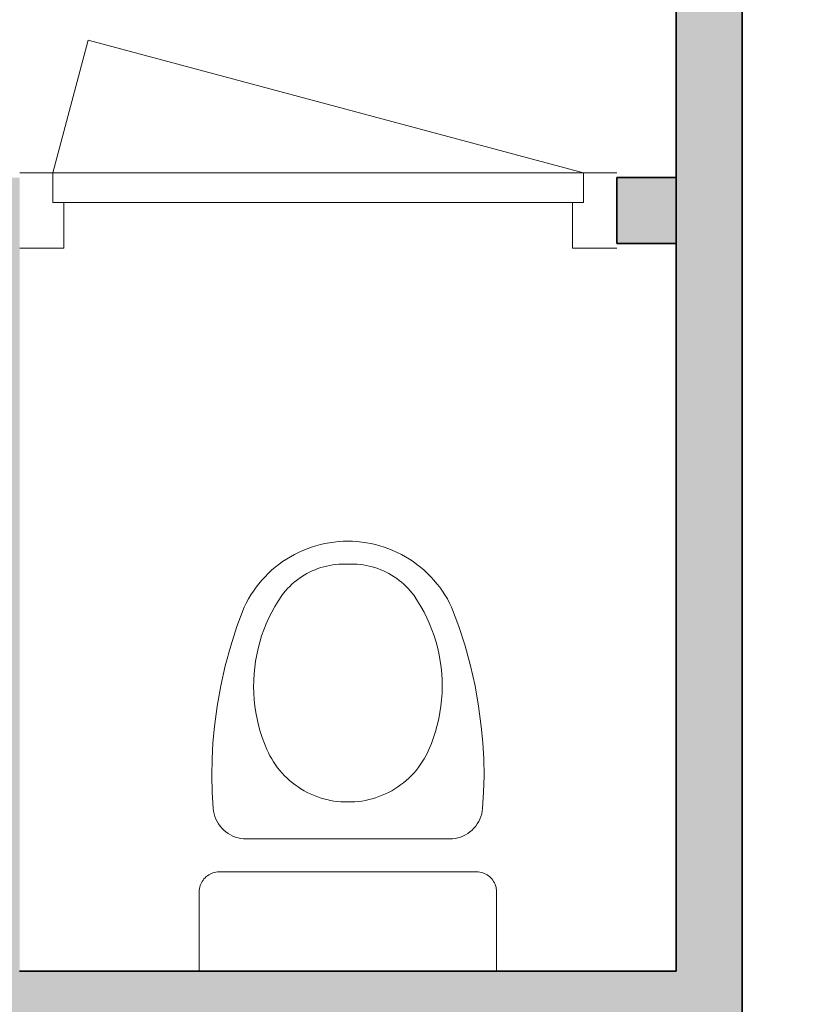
# Model space of a CAD drawing. Header units: millimetres. Extents: x -13022 to 1371524, y -38729 to 632593.
# Tile 278 of 381: x 642598 to 643792, y 578471 to 579960. Entities that reach past the tile are written whole.
import ezdxf

# ---------------------------------------------------------------- set-up
doc = ezdxf.new("R2010")
doc.units = ezdxf.units.MM
doc.header["$LTSCALE"] = 35
for name, color, linetype, lineweight in [('A LIJN 1', 1, 'Continuous', 20), ('A LIJN 2', 2, 'Continuous', 35), ('A LIJN 5', 5, 'Continuous', 13), ('A LIJN 9', 252, 'Continuous', 18)]:
    doc.layers.add(name, color=color, linetype=linetype, lineweight=lineweight)

msp = doc.modelspace()

# ---------------------------------------------------------------- hatches: boundary and pattern name
at = {"layer": 'A LIJN 9', "ltscale": 0.1}
h = msp.add_hatch(color=256, dxfattribs=at)
h.dxf.hatch_style = 1
h.paths.add_polyline_path([(640317.956, 581837.86), (639317.95, 581837.858), (639217.95, 581837.86), (639217.95, 581697.858), (638165.941, 581697.856), (638165.941, 581597.855), (639217.95, 581597.857), (639217.949, 578421.738), (643691.869, 578421.715), (643691.933, 581607.86), (643791.941, 581607.86), (643791.941, 581837.86), (643691.869, 581837.86), (643591.938, 581837.862), (642591.869, 581837.86), (642591.869, 581737.86), (642591.869, 581204.724), (643591.925, 581204.702), (643591.871, 578521.715), (642598.37, 578521.72), (642598.37, 579721.687), (642498.369, 579721.687), (642498.369, 578521.721), (641504.866, 578521.726), (641504.868, 581737.86), (641571.868, 581737.86), (641571.868, 581837.86), (641337.952, 581837.86), (641337.952, 581737.86), (641404.867, 581737.86), (641404.865, 578521.727), (640411.429, 578521.732), (640411.429, 579721.734), (640311.429, 579721.734), (640311.429, 578521.732), (639317.949, 578521.738), (639317.95, 581204.739), (640317.95, 581204.735), (640317.95, 581737.86)])
h.paths.add_polyline_path([(640217.95, 581737.86), (640217.95, 581304.735), (639317.95, 581304.74), (639317.95, 581737.858)], flags=16)
h.paths.add_polyline_path([(642691.87, 581737.86), (643591.936, 581737.86), (643591.927, 581304.703), (642691.87, 581304.723)], flags=16)
h = msp.add_hatch(color=256, dxfattribs=at)
h.dxf.hatch_style = 1
h.paths.add_polyline_path([(641594.894, 579721.679), (641504.866, 579721.679), (641504.866, 579621.679), (641594.894, 579621.679)])
h.paths.add_polyline_path([(643591.895, 579721.684), (643501.896, 579721.686), (643501.894, 579621.686), (643591.893, 579621.684)])

# ---------------------------------------------------------------- linework, layer by layer
at = {"layer": 'A LIJN 1', "linetype": 'Continuous'}
for points, invisible_edges in [([(643041.187, 579126.802), (643026.894, 579157.764), (643033.395, 579160.392)], 13), ([(643049.746, 579130.268), (643033.395, 579160.392), (643039.996, 579162.755)], 13), ([(643045.432, 579128.62), (643033.395, 579160.392), (643049.746, 579130.268)], 3), ([(643041.187, 579126.802), (643033.395, 579160.392), (643045.432, 579128.62)], 3), ([(643054.121, 579131.745), (643039.996, 579162.755), (643046.688, 579164.85)], 13), ([(643049.746, 579130.268), (643039.996, 579162.755), (643054.121, 579131.745)], 3), ([(643053.46, 579166.672), (643058.551, 579133.049), (643046.688, 579164.85)], 3), ([(643058.551, 579133.049), (643054.121, 579131.745), (643046.688, 579164.85)], 14), ([(643053.46, 579166.672), (643060.299, 579168.219), (643063.028, 579134.178)], 14), ([(643053.46, 579166.672), (643063.028, 579134.178), (643058.551, 579133.049)], 13), ([(643067.547, 579135.129), (643060.299, 579168.219), (643067.196, 579169.488)], 13), ([(643067.547, 579135.129), (643063.028, 579134.178), (643060.299, 579168.219)], 14), ([(643067.196, 579169.488), (643074.138, 579170.477), (643076.679, 579136.495)], 14), ([(643067.196, 579169.488), (643076.679, 579136.495), (643072.1, 579135.902)], 13), ([(643067.547, 579135.129), (643067.196, 579169.488), (643072.1, 579135.902)], 3), ([(643081.278, 579136.907), (643074.138, 579170.477), (643081.114, 579171.184)], 13), ([(643081.278, 579136.907), (643076.679, 579136.495), (643074.138, 579170.477)], 14), ([(643088.114, 579171.61), (643085.89, 579137.138), (643081.114, 579171.184)], 3), ([(643081.278, 579136.907), (643081.114, 579171.184), (643085.89, 579137.138)], 3), ([(643088.114, 579171.61), (643090.507, 579137.187), (643085.89, 579137.138)], 13), ([(643088.114, 579171.61), (643095.124, 579171.751), (643090.507, 579137.187)], 14), ([(643090.507, 579137.187), (643095.124, 579171.751), (643095.123, 579137.054)], 3), ([(643095.123, 579137.054), (643095.124, 579171.751), (643099.741, 579137.187)], 3), ([(643102.135, 579171.61), (643099.741, 579137.187), (643095.124, 579171.751)], 3), ([(643102.135, 579171.61), (643104.359, 579137.138), (643099.741, 579137.187)], 13), ([(643102.135, 579171.61), (643109.135, 579171.184), (643104.359, 579137.138)], 14), ([(643104.359, 579137.138), (643109.135, 579171.184), (643108.971, 579136.907)], 3), ([(643108.971, 579136.907), (643109.135, 579171.184), (643116.111, 579170.477)], 13), ([(643108.971, 579136.907), (643116.111, 579170.477), (643113.569, 579136.495)], 3), ([(643123.053, 579169.488), (643113.569, 579136.495), (643116.111, 579170.477)], 3), ([(643123.053, 579169.488), (643118.149, 579135.902), (643113.569, 579136.495)], 13), ([(643123.053, 579169.488), (643122.702, 579135.129), (643118.149, 579135.902)], 13), ([(643129.95, 579168.219), (643122.702, 579135.129), (643123.053, 579169.488)], 3), ([(643129.95, 579168.219), (643127.22, 579134.178), (643122.702, 579135.129)], 13), ([(643129.95, 579168.219), (643136.788, 579166.672), (643127.22, 579134.178)], 14), ([(643127.22, 579134.178), (643136.788, 579166.672), (643131.698, 579133.049)], 3), ([(643143.56, 579164.85), (643131.698, 579133.049), (643136.788, 579166.672)], 3), ([(643143.56, 579164.85), (643136.127, 579131.745), (643131.698, 579133.049)], 13), ([(643143.56, 579164.85), (643150.252, 579162.755), (643136.127, 579131.745)], 14), ([(643140.503, 579130.268), (643136.127, 579131.745), (643150.252, 579162.755)], 14), ([(643140.503, 579130.268), (643150.252, 579162.755), (643156.854, 579160.392)], 13), ([(643144.816, 579128.62), (643140.503, 579130.268), (643156.854, 579160.392)], 14), ([(643144.816, 579128.62), (643156.854, 579160.392), (643149.061, 579126.802)], 3), ([(643163.355, 579157.764), (643149.061, 579126.802), (643156.854, 579160.392)], 3), ([(642996.267, 579140.813), (643002.109, 579144.693), (643021.21, 579115.298)], 14), ([(643008.101, 579148.334), (643025.018, 579117.91), (643002.109, 579144.693)], 3), ([(643025.018, 579117.91), (643021.21, 579115.298), (643002.109, 579144.693)], 14), ([(643014.236, 579151.73), (643028.926, 579120.37), (643008.101, 579148.334)], 3), ([(643008.101, 579148.334), (643028.926, 579120.37), (643025.018, 579117.91)], 13), ([(643020.504, 579154.875), (643032.927, 579122.675), (643014.236, 579151.73)], 3), ([(643014.236, 579151.73), (643032.927, 579122.675), (643028.926, 579120.37)], 13), ([(643020.504, 579154.875), (643026.894, 579157.764), (643037.017, 579124.82)], 14), ([(643020.504, 579154.875), (643037.017, 579124.82), (643032.927, 579122.675)], 13), ([(643041.187, 579126.802), (643037.017, 579124.82), (643026.894, 579157.764)], 14), ([(643163.355, 579157.764), (643153.232, 579124.82), (643149.061, 579126.802)], 13), ([(643163.355, 579157.764), (643169.744, 579154.875), (643153.232, 579124.82)], 14), ([(643157.321, 579122.675), (643153.232, 579124.82), (643169.744, 579154.875)], 14), ([(643157.321, 579122.675), (643169.744, 579154.875), (643176.012, 579151.73)], 13), ([(643157.321, 579122.675), (643176.012, 579151.73), (643161.323, 579120.37)], 3), ([(643161.323, 579120.37), (643176.012, 579151.73), (643182.147, 579148.334)], 13), ([(643161.323, 579120.37), (643182.147, 579148.334), (643165.231, 579117.91)], 3), ([(643165.231, 579117.91), (643182.147, 579148.334), (643188.14, 579144.693)], 13), ([(643169.039, 579115.298), (643165.231, 579117.91), (643188.14, 579144.693)], 14), ([(643169.039, 579115.298), (643188.14, 579144.693), (643193.981, 579140.813)], 13), ([(642985.081, 579132.36), (643007.092, 579103.415), (642979.752, 579127.802)], 3), ([(642985.081, 579132.36), (642990.588, 579136.7), (643010.444, 579106.592)], 14), ([(642985.081, 579132.36), (643010.444, 579106.592), (643007.092, 579103.415)], 13), ([(643013.917, 579109.634), (642990.588, 579136.7), (642996.267, 579140.813)], 13), ([(643010.444, 579106.592), (642990.588, 579136.7), (643013.917, 579109.634)], 3), ([(643017.508, 579112.538), (642996.267, 579140.813), (643021.21, 579115.298)], 3), ([(643013.917, 579109.634), (642996.267, 579140.813), (643017.508, 579112.538)], 3), ([(643172.741, 579112.538), (643169.039, 579115.298), (643193.981, 579140.813)], 14), ([(643172.741, 579112.538), (643193.981, 579140.813), (643176.331, 579109.634)], 3), ([(643176.331, 579109.634), (643193.981, 579140.813), (643199.66, 579136.7)], 13), ([(643176.331, 579109.634), (643199.66, 579136.7), (643179.805, 579106.592)], 3), ([(643179.805, 579106.592), (643199.66, 579136.7), (643205.168, 579132.36)], 13), ([(643183.156, 579103.415), (643179.805, 579106.592), (643205.168, 579132.36)], 14), ([(643183.156, 579103.415), (643205.168, 579132.36), (643210.496, 579127.802)], 13), ([(642964.932, 579112.887), (642969.67, 579118.057), (642995.013, 579089.465)], 14), ([(642974.612, 579123.032), (643000.778, 579096.678), (642969.67, 579118.057)], 3), ([(642997.825, 579093.128), (642969.67, 579118.057), (643000.778, 579096.678)], 3), ([(642997.825, 579093.128), (642995.013, 579089.465), (642969.67, 579118.057)], 14), ([(642979.752, 579127.802), (643003.869, 579100.109), (642974.612, 579123.032)], 3), ([(642974.612, 579123.032), (643003.869, 579100.109), (643000.778, 579096.678)], 13), ([(642979.752, 579127.802), (643007.092, 579103.415), (643003.869, 579100.109)], 13), ([(643186.379, 579100.109), (643183.156, 579103.415), (643210.496, 579127.802)], 14), ([(643186.379, 579100.109), (643210.496, 579127.802), (643215.636, 579123.032)], 13), ([(643186.379, 579100.109), (643215.636, 579123.032), (643189.47, 579096.678)], 3), ([(643215.636, 579123.032), (643220.578, 579118.057), (643189.47, 579096.678)], 14), ([(643220.578, 579118.057), (643192.424, 579093.128), (643189.47, 579096.678)], 13), ([(643220.578, 579118.057), (643195.235, 579089.465), (643192.424, 579093.128)], 13), ([(643220.578, 579118.057), (643225.316, 579112.887), (643195.235, 579089.465)], 14), ([(642989.626, 579081.316), (642952.027, 579096.289), (642956.104, 579101.994)], 13), ([(642960.408, 579107.53), (642989.626, 579081.316), (642956.104, 579101.994)], 3), ([(642960.408, 579107.53), (642964.932, 579112.887), (642995.013, 579089.465)], 14), ([(642960.408, 579107.53), (642995.013, 579089.465), (642989.626, 579081.316)], 13), ([(643229.84, 579107.53), (643195.235, 579089.465), (643225.316, 579112.887)], 3), ([(643229.84, 579107.53), (643200.623, 579081.316), (643195.235, 579089.465)], 13), ([(643229.84, 579107.53), (643234.144, 579101.994), (643200.623, 579081.316)], 14), ([(643200.623, 579081.316), (643234.144, 579101.994), (643238.221, 579096.289)], 13), ([(642941.226, 579078.25), (642944.582, 579084.407), (642979.868, 579064.397)], 14), ([(642948.185, 579090.423), (642979.868, 579064.397), (642944.582, 579084.407)], 3), ([(642948.185, 579090.423), (642952.027, 579096.289), (642984.575, 579072.956)], 14), ([(642948.185, 579090.423), (642984.575, 579072.956), (642979.868, 579064.397)], 13), ([(642989.626, 579081.316), (642984.575, 579072.956), (642952.027, 579096.289)], 14), ([(643205.673, 579072.956), (643200.623, 579081.316), (643238.221, 579096.289)], 14), ([(643205.673, 579072.956), (643238.221, 579096.289), (643242.064, 579090.423)], 13), ([(643205.673, 579072.956), (643242.064, 579090.423), (643210.381, 579064.397)], 3), ([(643242.064, 579090.423), (643245.666, 579084.407), (643210.381, 579064.397)], 14), ([(643249.022, 579078.25), (643210.381, 579064.397), (643245.666, 579084.407)], 3), ([(642971.515, 579046.741), (642927.246, 579042.859), (642938.121, 579071.963)], 13), ([(642941.226, 579078.25), (642975.512, 579055.654), (642938.121, 579071.963)], 3), ([(642971.515, 579046.741), (642938.121, 579071.963), (642975.512, 579055.654)], 3), ([(642941.226, 579078.25), (642979.868, 579064.397), (642975.512, 579055.654)], 13), ([(643249.022, 579078.25), (643214.736, 579055.654), (643210.381, 579064.397)], 13), ([(643249.022, 579078.25), (643252.128, 579071.963), (643214.736, 579055.654)], 14), ([(643218.734, 579046.741), (643214.736, 579055.654), (643252.128, 579071.963)], 14), ([(643218.734, 579046.741), (643252.128, 579071.963), (643263.002, 579042.859)], 13), ([(642961.739, 579019.134), (642917.709, 579013.29), (642927.246, 579042.859)], 13), ([(642971.515, 579046.741), (642967.883, 579037.674), (642927.246, 579042.859)], 14), ([(642961.739, 579019.134), (642927.246, 579042.859), (642964.623, 579028.466)], 3), ([(642927.246, 579042.859), (642967.883, 579037.674), (642964.623, 579028.466)], 13), ([(643218.734, 579046.741), (643263.002, 579042.859), (643222.365, 579037.673)], 3), ([(643263.002, 579042.859), (643225.625, 579028.466), (643222.365, 579037.673)], 13), ([(643228.509, 579019.134), (643225.625, 579028.466), (643263.002, 579042.859)], 14), ([(643228.509, 579019.134), (643263.002, 579042.859), (643272.539, 579013.29)], 13), ([(642955.394, 578990.541), (642909.531, 578983.317), (642917.709, 579013.29)], 13), ([(642961.739, 579019.134), (642959.238, 579009.691), (642917.709, 579013.29)], 14), ([(642955.394, 578990.541), (642917.709, 579013.29), (642957.122, 579000.155)], 3), ([(642959.238, 579009.691), (642957.122, 579000.155), (642917.709, 579013.29)], 14), ([(643231.011, 579009.691), (643228.509, 579019.134), (643272.539, 579013.29)], 14), ([(643231.011, 579009.691), (643272.539, 579013.29), (643233.127, 579000.155)], 3), ([(643234.854, 578990.541), (643233.127, 579000.155), (643272.539, 579013.29)], 14), ([(643234.854, 578990.541), (643272.539, 579013.29), (643280.718, 578983.317)], 13), ([(642952.573, 578961.39), (642902.727, 578953.002), (642909.531, 578983.317)], 13), ([(642955.394, 578990.541), (642954.059, 578980.865), (642909.531, 578983.317)], 14), ([(642954.059, 578980.865), (642953.118, 578971.143), (642909.531, 578983.317)], 14), ([(642953.118, 578971.143), (642952.573, 578961.39), (642909.531, 578983.317)], 14), ([(643236.189, 578980.865), (643234.854, 578990.541), (643280.718, 578983.317)], 14), ([(643236.189, 578980.865), (643280.718, 578983.317), (643237.131, 578971.143)], 3), ([(643280.718, 578983.317), (643237.676, 578961.39), (643237.131, 578971.143)], 13), ([(643280.718, 578983.317), (643287.521, 578953.002), (643237.676, 578961.39)], 14), ([(642953.317, 578932.112), (642897.313, 578922.409), (642902.727, 578953.002)], 13), ([(642952.573, 578961.39), (642952.424, 578951.623), (642902.727, 578953.002)], 14), ([(642952.672, 578941.859), (642902.727, 578953.002), (642952.424, 578951.623)], 3), ([(642953.317, 578932.112), (642902.727, 578953.002), (642952.672, 578941.859)], 3), ([(643237.576, 578941.859), (643287.521, 578953.002), (643236.932, 578932.112)], 3), ([(643287.521, 578953.002), (643292.936, 578922.409), (643236.932, 578932.112)], 14), ([(643237.576, 578941.859), (643237.824, 578951.623), (643287.521, 578953.002)], 14), ([(643237.824, 578951.623), (643237.676, 578961.39), (643287.521, 578953.002)], 14), ([(642955.79, 578912.737), (642893.299, 578891.6), (642897.313, 578922.409)], 13), ([(642953.317, 578932.112), (642954.357, 578922.399), (642897.313, 578922.409)], 14), ([(642955.79, 578912.737), (642897.313, 578922.409), (642954.357, 578922.399)], 3), ([(643235.891, 578922.399), (643292.936, 578922.409), (643234.457, 578912.737)], 3), ([(643234.457, 578912.737), (643292.936, 578922.409), (643296.949, 578891.6)], 13), ([(643235.891, 578922.399), (643236.932, 578932.112), (643292.936, 578922.409)], 14), ([(642955.79, 578912.737), (642957.616, 578903.141), (642893.299, 578891.6)], 14), ([(643232.633, 578903.141), (643234.457, 578912.737), (643296.949, 578891.6)], 14), ([(642962.427, 578884.212), (642890.901, 578866.857), (642893.299, 578891.6)], 13), ([(642959.829, 578893.628), (642893.299, 578891.6), (642957.616, 578903.141)], 3), ([(642959.829, 578893.628), (642962.427, 578884.212), (642893.299, 578891.6)], 14), ([(643227.821, 578884.212), (643230.419, 578893.628), (643296.949, 578891.6)], 14), ([(643299.347, 578866.857), (643227.821, 578884.212), (643296.949, 578891.6)], 3), ([(643232.633, 578903.141), (643296.949, 578891.6), (643230.419, 578893.628)], 3), ([(642965.406, 578874.909), (642890.901, 578866.857), (642962.427, 578884.212)], 3), ([(642965.406, 578874.909), (642968.76, 578865.735), (642890.901, 578866.857)], 14), ([(643299.347, 578866.857), (643221.488, 578865.735), (643224.843, 578874.909)], 13), ([(643299.347, 578866.857), (643224.843, 578874.909), (643227.821, 578884.212)], 13), ([(642889.501, 578842.039), (642890.901, 578866.857), (642968.76, 578865.735)], 14), ([(642972.485, 578856.705), (642889.501, 578842.039), (642968.76, 578865.735)], 3), ([(643300.748, 578842.039), (643217.765, 578856.705), (643221.488, 578865.735)], 13), ([(643299.347, 578866.857), (643300.748, 578842.039), (643221.488, 578865.735)], 14), ([(642977.151, 578847.113), (642889.101, 578817.184), (642974.721, 578851.862)], 3), ([(642889.501, 578842.039), (642974.721, 578851.862), (642889.101, 578817.184)], 3), ([(642979.77, 578842.466), (642889.101, 578817.184), (642977.151, 578847.113)], 3), ([(642972.485, 578856.705), (642974.721, 578851.862), (642889.501, 578842.039)], 14), ([(643301.147, 578817.184), (643210.479, 578842.466), (643213.098, 578847.113)], 13), ([(643301.147, 578817.184), (643213.098, 578847.113), (643215.527, 578851.862)], 13), ([(643300.748, 578842.039), (643215.527, 578851.862), (643217.765, 578856.705)], 13), ([(643301.147, 578817.184), (643215.527, 578851.862), (643300.748, 578842.039)], 3), ([(642979.77, 578842.466), (642982.574, 578837.929), (642889.101, 578817.184)], 14), ([(642985.558, 578833.507), (642889.101, 578817.184), (642982.574, 578837.929)], 3), ([(642889.703, 578792.333), (642889.101, 578817.184), (642985.558, 578833.507)], 14), ([(642889.703, 578792.333), (642985.558, 578833.507), (642988.719, 578829.21)], 13), ([(643201.529, 578829.21), (643204.69, 578833.507), (643300.546, 578792.333)], 14), ([(643301.147, 578817.184), (643204.69, 578833.507), (643207.674, 578837.929)], 13), ([(643301.147, 578817.184), (643300.546, 578792.333), (643204.69, 578833.507)], 14), ([(643301.147, 578817.184), (643207.674, 578837.929), (643210.479, 578842.466)], 13), ([(642889.703, 578792.333), (642988.719, 578829.21), (642992.05, 578825.044)], 13), ([(642889.703, 578792.333), (642992.05, 578825.044), (642995.546, 578821.015)], 13), ([(642891.304, 578767.527), (642889.703, 578792.333), (642995.546, 578821.015)], 14), ([(642995.546, 578821.015), (642999.202, 578817.13), (642941.132, 578721.679)], 14), ([(642999.202, 578817.13), (643003.011, 578813.395), (642941.132, 578721.679)], 14), ([(643187.238, 578813.395), (643191.047, 578817.13), (643249.117, 578721.679)], 14), ([(643194.702, 578821.015), (643249.117, 578721.679), (643191.047, 578817.13)], 3), ([(643194.702, 578821.015), (643198.198, 578825.044), (643300.546, 578792.333)], 14), ([(643194.702, 578821.015), (643300.546, 578792.333), (643298.945, 578767.527)], 13), ([(643198.198, 578825.044), (643201.529, 578829.21), (643300.546, 578792.333)], 14), ([(642941.132, 578721.679), (643003.011, 578813.395), (643006.967, 578809.817)], 13), ([(642941.132, 578721.679), (643006.967, 578809.817), (643011.064, 578806.401)], 13), ([(642941.132, 578721.679), (643011.064, 578806.401), (643015.295, 578803.153)], 13), ([(642941.132, 578721.679), (643015.295, 578803.153), (643019.654, 578800.078)], 13), ([(643174.953, 578803.153), (643249.117, 578721.679), (643170.594, 578800.078)], 3), ([(643179.185, 578806.401), (643249.117, 578721.679), (643174.953, 578803.153)], 3), ([(643179.185, 578806.401), (643183.282, 578809.817), (643249.117, 578721.679)], 14), ([(643187.238, 578813.395), (643249.117, 578721.679), (643183.282, 578809.817)], 3), ([(643024.134, 578797.182), (642941.132, 578721.679), (643019.654, 578800.078)], 3), ([(643024.134, 578797.182), (643028.726, 578794.467), (642941.132, 578721.679)], 14), ([(643033.423, 578791.94), (642941.132, 578721.679), (643028.726, 578794.467)], 3), ([(643033.423, 578791.94), (643038.219, 578789.605), (642941.132, 578721.679)], 14), ([(643043.105, 578787.464), (642941.132, 578721.679), (643038.219, 578789.605)], 3), ([(643043.105, 578787.464), (643048.073, 578785.522), (642941.132, 578721.679)], 14), ([(643142.176, 578785.522), (643147.143, 578787.464), (643249.117, 578721.679)], 14), ([(643152.029, 578789.605), (643249.117, 578721.679), (643147.143, 578787.464)], 3), ([(643152.029, 578789.605), (643156.825, 578791.94), (643249.117, 578721.679)], 14), ([(643161.523, 578794.467), (643249.117, 578721.679), (643156.825, 578791.94)], 3), ([(643161.523, 578794.467), (643166.115, 578797.182), (643249.117, 578721.679)], 14), ([(643170.594, 578800.078), (643249.117, 578721.679), (643166.115, 578797.182)], 3), ([(643053.116, 578783.781), (642941.132, 578721.679), (643048.073, 578785.522)], 3), ([(643053.116, 578783.781), (643058.224, 578782.246), (642941.132, 578721.679)], 14), ([(643058.224, 578782.246), (643063.39, 578780.917), (642941.132, 578721.679)], 14), ([(642941.132, 578721.679), (643063.39, 578780.917), (643068.605, 578779.797)], 13), ([(642941.132, 578721.679), (643068.605, 578779.797), (643073.862, 578778.888)], 13), ([(642941.132, 578721.679), (643073.862, 578778.888), (643079.15, 578778.192)], 13), ([(642941.132, 578721.679), (643079.15, 578778.192), (643084.463, 578777.708)], 13), ([(642941.132, 578721.679), (643084.463, 578777.708), (643089.79, 578777.44)], 13), ([(643095.124, 578777.387), (642941.132, 578721.679), (643089.79, 578777.44)], 3), ([(643095.124, 578777.387), (643249.117, 578721.679), (642941.132, 578721.679)], 13), ([(643095.124, 578777.387), (643100.458, 578777.44), (643249.117, 578721.679)], 14), ([(643105.785, 578777.708), (643249.117, 578721.679), (643100.458, 578777.44)], 3), ([(643105.785, 578777.708), (643111.098, 578778.192), (643249.117, 578721.679)], 14), ([(643249.117, 578721.679), (643111.098, 578778.192), (643116.386, 578778.888)], 13), ([(643121.643, 578779.797), (643249.117, 578721.679), (643116.386, 578778.888)], 3), ([(643126.859, 578780.917), (643249.117, 578721.679), (643121.643, 578779.797)], 3), ([(643126.859, 578780.917), (643132.025, 578782.246), (643249.117, 578721.679)], 14), ([(643137.133, 578783.781), (643249.117, 578721.679), (643132.025, 578782.246)], 3), ([(643142.176, 578785.522), (643249.117, 578721.679), (643137.133, 578783.781)], 3), ([(642891.304, 578767.527), (642892.666, 578759.385), (642891.816, 578763.428)], 1), ([(642891.304, 578767.527), (642893.846, 578755.426), (642892.666, 578759.385)], 13), ([(642891.304, 578767.527), (642899.281, 578744.319), (642897.165, 578747.868)], 13), ([(643298.945, 578767.527), (643297.583, 578759.385), (643296.402, 578755.426)], 13), ([(643298.432, 578763.428), (643297.583, 578759.385), (643298.945, 578767.527)], 2), ([(642895.349, 578751.578), (642893.846, 578755.426), (642897.165, 578747.868)], 2), ([(642899.281, 578744.319), (642904.354, 578737.806), (642901.683, 578740.958)], 1), ([(642899.281, 578744.319), (642907.276, 578734.886), (642904.354, 578737.806)], 13), ([(643288.566, 578740.958), (643285.894, 578737.806), (643290.967, 578744.319)], 2), ([(643293.083, 578747.868), (643290.967, 578744.319), (643296.402, 578755.426)], 14), ([(643293.083, 578747.868), (643296.402, 578755.426), (643294.899, 578751.578)], 1), ([(642910.429, 578732.216), (642907.276, 578734.886), (642913.792, 578729.816)], 2), ([(642907.276, 578734.886), (642917.341, 578727.702), (642913.792, 578729.816)], 13), ([(642907.276, 578734.886), (642921.053, 578725.888), (642917.341, 578727.702)], 13), ([(643265.347, 578724.387), (643279.819, 578732.216), (643276.457, 578729.816)], 13), ([(643265.347, 578724.387), (643276.457, 578729.816), (643272.908, 578727.702)], 13), ([(643265.347, 578724.387), (643272.908, 578727.702), (643269.196, 578725.888)], 1), ([(643279.819, 578732.216), (643285.894, 578737.806), (643282.973, 578734.886)], 1), ([(642921.053, 578725.888), (642932.904, 578722.361), (642924.901, 578724.387)], 3), ([(642928.861, 578723.208), (642924.901, 578724.387), (642932.904, 578722.361)], 2), ([(642941.132, 578721.679), (642937.004, 578721.85), (642932.904, 578722.361)], 12), ([(643253.245, 578721.85), (643249.117, 578721.679), (643257.344, 578722.361)], 2), ([(643265.347, 578724.387), (643261.388, 578723.208), (643257.344, 578722.361)], 12), ([(642870.125, 578641.679), (642900.125, 578671.679), (642870.124, 578521.679)], 3), ([(642877.313, 578661.163), (642884.45, 578667.258), (642875.854, 578659.313)], 3), ([(642877.313, 578661.163), (642882.491, 578665.95), (642884.45, 578667.258)], 13), ([(642888.644, 578669.395), (642884.45, 578667.258), (642886.505, 578668.409)], 1), ([(642888.644, 578669.395), (642893.121, 578670.85), (642895.431, 578671.31)], 13), ([(642888.644, 578669.395), (642890.854, 578670.211), (642893.121, 578670.85)], 12), ([(642900.125, 578671.679), (642895.431, 578671.31), (642897.771, 578671.587)], 1), ([(643290.124, 578671.679), (643320.125, 578521.679), (642900.125, 578671.679)], 3), ([(643290.124, 578671.679), (643320.124, 578641.679), (643320.125, 578521.679)], 13), ([(643290.124, 578671.679), (643292.478, 578671.587), (643294.817, 578671.31)], 12), ([(643297.127, 578670.85), (643290.124, 578671.679), (643294.817, 578671.31)], 3), ([(643301.604, 578669.395), (643297.127, 578670.85), (643299.395, 578670.211)], 1), ([(643305.799, 578667.258), (643301.604, 578669.395), (643303.744, 578668.409)], 1), ([(643305.799, 578667.258), (643307.757, 578665.95), (643311.337, 578662.892)], 14), ([(642870.125, 578641.679), (642870.217, 578644.033), (642875.854, 578659.313)], 14), ([(642872.408, 578653.16), (642870.954, 578648.683), (642871.592, 578650.95)], 1), ([(642872.408, 578653.16), (642873.394, 578655.299), (642875.854, 578659.313)], 14), ([(642873.394, 578655.299), (642874.545, 578657.354), (642875.854, 578659.313)], 12), ([(642877.313, 578661.163), (642878.911, 578662.892), (642882.491, 578665.95)], 14), ([(642878.911, 578662.892), (642880.641, 578664.492), (642882.491, 578665.95)], 12), ([(643307.757, 578665.95), (643309.607, 578664.492), (643311.337, 578662.892)], 12), ([(643314.394, 578659.313), (643315.703, 578657.354), (643311.337, 578662.892)], 14), ([(643311.337, 578662.892), (643312.936, 578661.163), (643314.394, 578659.313)], 12), ([(643315.703, 578657.354), (643316.854, 578655.299), (643317.84, 578653.16)], 12), ([(643319.295, 578648.683), (643317.84, 578653.16), (643318.655, 578650.95)], 1), ([(642870.217, 578644.033), (642870.494, 578646.372), (642870.954, 578648.683)], 12), ([(643319.295, 578648.683), (643319.755, 578646.372), (643320.124, 578641.679)], 14), ([(643319.755, 578646.372), (643320.032, 578644.033), (643320.124, 578641.679)], 12)]:
    msp.add_3dface(points, dxfattribs=dict(at, invisible_edges=invisible_edges))
at = {"layer": 'A LIJN 2'}
for p, q in [((643691.869, 578421.715), (643691.933, 581607.86)), ((643591.871, 578521.717), (643591.925, 581204.702)), ((643501.896, 579721.686), (643501.894, 579621.686)), ((643501.896, 579721.686), (643591.895, 579721.684)), ((643501.894, 579621.686), (643591.893, 579621.684)), ((642598.37, 578521.72), (643591.869, 578521.715))]:
    msp.add_line(p, q, dxfattribs=at)
at = {"layer": 'A LIJN 5', "linetype": 'Continuous'}
for p, q in [((642648.415, 579728.685), (642702.238, 579929.554)), ((642702.238, 579929.554), (643451.897, 579728.689)), ((643451.896, 579728.685), (642648.415, 579728.689)), ((643434.896, 579683.686), (642665.415, 579683.689))]:
    msp.add_line(p, q, dxfattribs=at)
for points, invisible_edges in [([(642648.415, 579683.689), (642648.415, 579728.689), (642598.413, 579728.689)], 12), ([(643451.896, 579683.686), (643451.896, 579728.686), (643501.895, 579728.686)], 12), ([(642665.415, 579614.689), (642648.415, 579683.689), (642598.413, 579614.689)], 3), ([(642665.415, 579614.689), (642665.415, 579683.689), (642648.415, 579683.689)], 12), ([(643451.896, 579683.686), (643501.895, 579614.686), (643434.896, 579614.686)], 13), ([(643451.896, 579683.686), (643434.896, 579614.686), (643434.896, 579683.686)], 1)]:
    msp.add_3dface(points, dxfattribs=dict(at, invisible_edges=invisible_edges))

doc.saveas('drawing.dxf')
